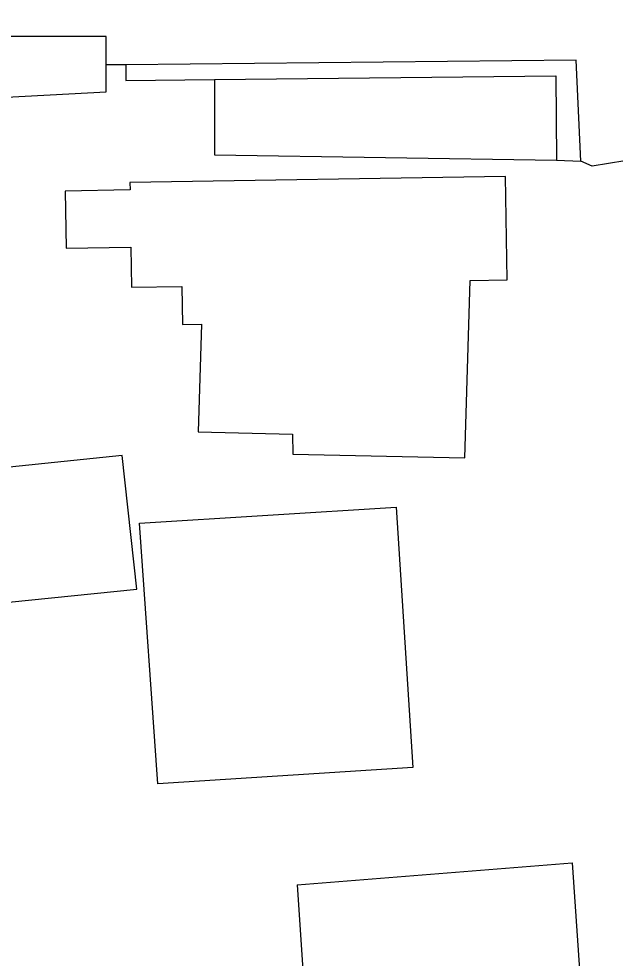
# Model space of a CAD drawing. Extents: x 136000 to 141000, y 400494 to 402006.
# Drawn here: x 137226.7 to 137297.7, y 401236 to 401347.9 of the extents above; entities that cross this region are included whole.
import ezdxf

# ---------------------------------------------------------------- set-up
doc = ezdxf.new("R2010")
doc.units = 0
for name, color, linetype in [('gg-bbg-bijgebouw', 7, 'Continuous'), ('gg-bbg-gedigitaliseerde bijgebouw', 7, 'Continuous'), ('gg-knt-bronhoudergrens', 7, 'Continuous'), ('gg-kntw-bovenkant insteek waterloop', 7, 'Continuous')]:
    doc.layers.add(name, color=color, linetype=linetype)

msp = doc.modelspace()

# ---------------------------------------------------------------- linework, layer by layer
at = {"layer": 'gg-bbg-bijgebouw'}
for p, q in [((137243.24, 401256.77), (137241.03, 401287.8)), ((137259.81, 401244.76), (137262.97, 401199.42))]:
    msp.add_line(p, q, dxfattribs=at)
msp.add_lwpolyline([(137218.61, 401293.78), (137220.36, 401277.88), (137240.74, 401279.96), (137238.99, 401295.87), (137218.61, 401293.78)], dxfattribs=at)
at = {"layer": 'gg-bbg-gedigitaliseerde bijgebouw'}
for points in [[(137232.18, 401327.37), (137232.29, 401320.57), (137240.02, 401320.69), (137240.1, 401315.91), (137246.08, 401316), (137246.16, 401311.49), (137248.42, 401311.53), (137248.03, 401298.68), (137259.29, 401298.43), (137259.33, 401296.04), (137279.81, 401295.59), (137280.45, 401316.72), (137284.83, 401316.79), (137284.63, 401329.1), (137239.9, 401328.38), (137239.91, 401327.5), (137232.18, 401327.37)], [(137241.03, 401287.8), (137271.64, 401289.73), (137273.62, 401258.7), (137243.24, 401256.77)], [(137259.81, 401244.76), (137292.58, 401247.37), (137295.73, 401201.66)]]:
    msp.add_lwpolyline(points, dxfattribs=at)
at = {"layer": 'gg-knt-bronhoudergrens'}
msp.add_line((137239.41, 401342.42), (137237.06, 401342.41), dxfattribs=at)
for points in [[(137237.06, 401342.41), (137237.05, 401345.76), (137206.2, 401345.78), (137206.32, 401347.88)], [(137205.19, 401340.68), (137211.04, 401337.78), (137237.08, 401339.17), (137237.06, 401342.41)], [(137249.99, 401340.67), (137249.99, 401331.7), (137290.71, 401331.03)], [(137315.51, 401339.01), (137316.84, 401331.2), (137299.3, 401328.22), (137298.86, 401330.96), (137294.97, 401330.33), (137293.64, 401330.92)]]:
    msp.add_lwpolyline(points, dxfattribs=at)
at = {"layer": 'gg-kntw-bovenkant insteek waterloop'}
msp.add_line((137290.71, 401331.03), (137293.64, 401330.92), dxfattribs=at)
for points in [[(137293.64, 401330.92), (137293.08, 401342.95), (137239.41, 401342.42)], [(137239.41, 401342.42), (137239.42, 401340.55), (137249.99, 401340.67)], [(137249.99, 401340.67), (137290.64, 401341.11), (137290.71, 401331.03)]]:
    msp.add_lwpolyline(points, dxfattribs=at)

doc.saveas('drawing.dxf')
